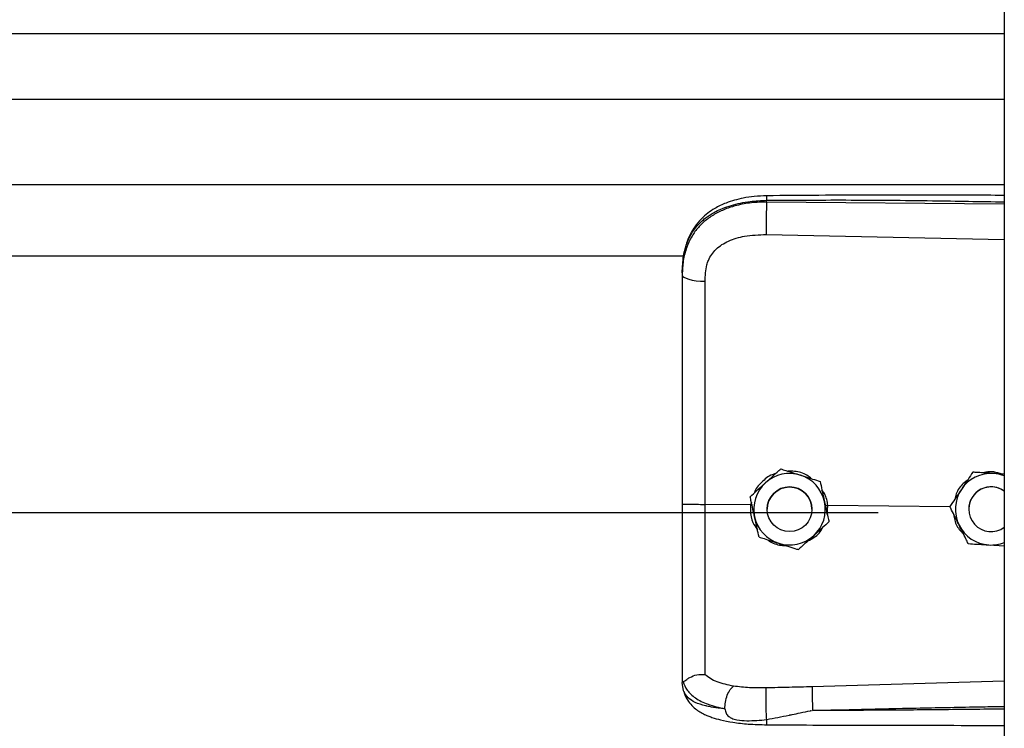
# Model space of a CAD drawing. Header units: inches. Extents: x 170 to 284, y 215 to 248.
# Tile 388 of 656: x 206.297 to 206.533, y 222.378 to 222.547. Entities that reach past the tile are written whole.
import ezdxf

# ---------------------------------------------------------------- set-up
doc = ezdxf.new("R2010")
doc.units = ezdxf.units.IN
doc.header["$LTSCALE"] = 0.25
doc.header["$MEASUREMENT"] = 0
doc.layers.add('RH FRONT OF HOOD', color=7, linetype='Continuous')

msp = doc.modelspace()

# ---------------------------------------------------------------- linework, layer by layer
at = {"layer": 'RH FRONT OF HOOD'}
for p, q in [((206.5326438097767, 224.3332527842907), (206.5326438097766, 220.1328032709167)), ((202.5003237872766, 222.5439166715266), (206.5326438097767, 222.5439166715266)), ((202.5003237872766, 222.5282325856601), (206.5326438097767, 222.5282325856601)), ((202.5003237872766, 222.5078445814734), (206.5326438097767, 222.5078445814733)), ((206.4757965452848, 222.5036329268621), (206.4757965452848, 222.5040442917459)), ((206.5326438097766, 222.5030962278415), (206.4757965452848, 222.5036329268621)), ((206.4757005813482, 222.4958441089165), (206.5326438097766, 222.4946345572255)), ((202.5768719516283, 222.4907689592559), (206.4560926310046, 222.4907689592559)), ((206.4556010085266, 222.4867096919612), (206.4556010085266, 222.48622137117)), ((206.4791715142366, 222.4397777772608), (206.4791715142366, 222.4397761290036)), ((206.5251150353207, 222.4389813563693), (206.5251150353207, 222.4389830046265)), ((206.5261639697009, 222.4389151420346), (206.5251150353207, 222.4389830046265)), ((206.4885896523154, 222.4367771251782), (206.4885896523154, 222.436775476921)), ((206.4719722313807, 222.4311864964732), (206.4610586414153, 222.4312909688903)), ((206.4718638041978, 222.4331217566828), (206.4718638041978, 222.4331201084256)), ((206.4721575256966, 222.4317760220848), (206.4719722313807, 222.4311864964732)), ((206.4719722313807, 222.4311864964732), (206.4719744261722, 222.4311863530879)), ((206.4904099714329, 222.4310099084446), (206.4898619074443, 222.4309558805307)), ((206.4903128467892, 222.428892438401), (206.4904099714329, 222.4310099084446)), ((206.4904099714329, 222.4310099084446), (206.4904116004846, 222.4310099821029)), ((206.5196436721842, 222.4307301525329), (206.4904116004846, 222.4310099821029)), ((202.5304915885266, 222.4293764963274), (206.5024760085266, 222.4293764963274)), ((206.4759317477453, 222.4301192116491), (206.4759317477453, 222.4301184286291)), ((206.4866321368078, 222.4301184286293), (206.4866321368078, 222.4301192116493)), ((206.5196296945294, 222.4307584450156), (206.5196296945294, 222.4307600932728)), ((206.5241434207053, 222.4301192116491), (206.5241434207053, 222.4301184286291)), ((206.4907000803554, 222.4271204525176), (206.4907000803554, 222.4271188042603)), ((206.5289402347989, 222.4215768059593), (206.5326438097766, 222.4213370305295)), ((206.4556010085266, 222.3891683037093), (206.4556010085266, 222.3886395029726)), ((206.4559407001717, 222.3866543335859), (206.4556010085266, 222.3886395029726)), ((206.5326438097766, 222.3889628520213), (206.4867081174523, 222.3876310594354))]:
    msp.add_line(p, q, dxfattribs=at)
at = {"layer": 'RH FRONT OF HOOD', "flags": 128}
msp.add_lwpolyline([(206.4556010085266, 222.48622137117), (206.4557049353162, 222.4859256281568), (206.4560128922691, 222.4856407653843), (206.4565135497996, 222.4853772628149), (206.457188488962, 222.4851448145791), (206.4580128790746, 222.4849519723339), (206.458956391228, 222.4848058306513), (206.4599843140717, 222.4847117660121), (206.4610588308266, 222.4846732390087)], dxfattribs=at)
at = {"layer": 'RH FRONT OF HOOD'}
msp.add_circle((206.4812819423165, 222.4301184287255), 0.005350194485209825, dxfattribs=at)
for centre, radius, start, end in [((206.4812819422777, 222.4301192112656), 0.008560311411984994, 72.32793711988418, 132.3279357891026), ((206.4812819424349, 222.4301192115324), 0.00856031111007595, 12.32793744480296, 72.32793758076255), ((206.5294936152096, 222.4301192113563), 0.008560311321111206, 86.29353550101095, 146.293534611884), ((206.5294936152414, 222.4301192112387), 0.008560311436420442, 68.4076756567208, 86.29353576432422), ((206.4812819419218, 222.4301192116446), 0.008560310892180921, 132.3279357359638, 192.3279369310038), ((206.4812819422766, 222.4301192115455), 0.005350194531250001, 1.112070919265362e-06, 179.9999988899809), ((206.5294936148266, 222.4301192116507), 0.008560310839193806, 146.2935348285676, 206.2935362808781), ((206.5294936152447, 222.4301192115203), 0.005350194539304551, 53.92810144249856, 179.9999986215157), ((206.5294936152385, 222.4301184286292), 0.005350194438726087, 53.92810057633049, 306.0718994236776), ((206.4812819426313, 222.4301192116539), 0.00856031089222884, 312.327935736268, 12.32793693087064), ((206.4812819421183, 222.4301192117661), 0.008560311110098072, 192.3279374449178, 252.3279375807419), ((206.5294936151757, 222.4301192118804), 0.008560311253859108, 206.2935366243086, 266.2935360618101), ((206.4812819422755, 222.4301192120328), 0.008560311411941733, 252.3279371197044, 312.3279357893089), ((206.529493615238, 222.4301192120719), 0.008560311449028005, 266.293535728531, 291.5923243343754)]:
    msp.add_arc(centre, radius, start, end, dxfattribs=at)
for points, knots in [([(206.4556010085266, 222.4867096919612), (206.4556637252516, 222.4880661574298), (206.4557821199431, 222.4906268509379), (206.4567516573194, 222.4941178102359), (206.4580408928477, 222.496529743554), (206.4594047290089, 222.4982324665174), (206.4604876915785, 222.4992758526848), (206.4615466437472, 222.5001043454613), (206.4625360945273, 222.5007642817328), (206.4637704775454, 222.5014593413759), (206.4653644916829, 222.5021850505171), (206.4680282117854, 222.5030930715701), (206.4715633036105, 222.5038530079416), (206.474469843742, 222.5039843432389), (206.4757965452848, 222.5040442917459)], [0, 0, 0, 0, 0.1307156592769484, 0.2467609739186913, 0.3577928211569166, 0.4170971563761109, 0.4791482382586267, 0.5177152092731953, 0.5590896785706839, 0.603294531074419, 0.6633484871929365, 0.7353692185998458, 0.8792082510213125, 0.9999999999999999, 0.9999999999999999, 0.9999999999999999, 0.9999999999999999]), ([(206.4758151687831, 222.505136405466), (206.4748165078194, 222.5050978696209), (206.47292476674, 222.5050248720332), (206.4696157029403, 222.5044964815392), (206.4663881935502, 222.5036025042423), (206.4636413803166, 222.5022982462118), (206.461655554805, 222.5009755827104), (206.4600143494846, 222.4995301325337), (206.4586991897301, 222.4979419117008), (206.4576239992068, 222.4961892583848), (206.4567667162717, 222.494279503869), (206.4560218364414, 222.491760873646), (206.4558064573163, 222.4898232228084), (206.4556874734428, 222.4887527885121)], [0, 0, 0, 0, 0.09774743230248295, 0.1851607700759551, 0.3306121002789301, 0.4364670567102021, 0.5083182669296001, 0.5850061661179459, 0.6719760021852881, 0.730794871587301, 0.8036787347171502, 0.8915444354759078, 1, 1, 1, 1]), ([(206.4758153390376, 222.505120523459), (206.4758141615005, 222.5051245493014), (206.4758101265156, 222.5051383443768), (206.4758049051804, 222.5050234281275), (206.475798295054, 222.5047306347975), (206.4757972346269, 222.5043146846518), (206.4757965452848, 222.5040442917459)], [0, 0, 0, 0, 0.09787641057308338, 0.3353863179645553, 0.5679606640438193, 1, 1, 1, 1]), ([(206.4757965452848, 222.5040442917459), (206.4821023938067, 222.5040836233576), (206.495341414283, 222.5041661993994), (206.5142910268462, 222.5039850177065), (206.5269315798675, 222.5037640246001), (206.5326438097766, 222.5036641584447)], [0, 0, 0, 0, 0.3326703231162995, 0.6984356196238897, 1, 1, 1, 1]), ([(206.5326438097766, 222.5052193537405), (206.5297446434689, 222.5052341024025), (206.5191167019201, 222.5052881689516), (206.5001732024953, 222.5053248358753), (206.4841299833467, 222.5052007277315), (206.4758151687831, 222.505136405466)], [0, 0, 0, 0, 0.1530455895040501, 0.5610439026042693, 0.9999999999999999, 0.9999999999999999, 0.9999999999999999, 0.9999999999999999]), ([(206.4757965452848, 222.5036329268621), (206.474580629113, 222.5035996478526), (206.4721488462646, 222.5035330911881), (206.4688080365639, 222.5029112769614), (206.4658502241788, 222.5019690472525), (206.4633076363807, 222.50075137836), (206.4610761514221, 222.4992059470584), (206.4592044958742, 222.4973647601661), (206.4577235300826, 222.4952344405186), (206.4565479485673, 222.4926652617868), (206.455755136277, 222.4896133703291), (206.4556524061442, 222.4873525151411), (206.4556010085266, 222.48622137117)], [0, 0, 0, 0, 0.1111703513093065, 0.222336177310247, 0.3162781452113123, 0.4102081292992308, 0.5024030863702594, 0.5945790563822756, 0.6845432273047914, 0.774504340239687, 0.8871807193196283, 1, 1, 1, 1]), ([(206.4757965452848, 222.5036329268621), (206.475774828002, 222.5030570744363), (206.4757297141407, 222.5018608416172), (206.4756886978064, 222.4996357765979), (206.4756754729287, 222.4974584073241), (206.4756924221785, 222.496368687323), (206.4757005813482, 222.4958441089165)], [0, 0, 0, 0, 0.2406941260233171, 0.5000000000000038, 0.7593058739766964, 1, 1, 1, 1]), ([(206.4614844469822, 222.4886065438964), (206.4614844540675, 222.488606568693), (206.4615870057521, 222.488965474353), (206.4620821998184, 222.4903716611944), (206.4636182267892, 222.4925743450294), (206.4666852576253, 222.4944775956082), (206.470801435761, 222.4956892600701), (206.4739542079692, 222.4957889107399), (206.4757005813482, 222.4958441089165)], [0, 0, 0, 0, 4.497367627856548e-06, 0.06509473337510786, 0.261670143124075, 0.475310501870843, 0.7093656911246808, 1, 1, 1, 1]), ([(206.4610588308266, 222.4846732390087), (206.4611288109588, 222.4859978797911), (206.4611987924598, 222.4873225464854), (206.4614844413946, 222.4886065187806), (206.4614844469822, 222.4886065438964)], [0, 0, 0, 0, 0.9999804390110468, 0.9999999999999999, 0.9999999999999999, 0.9999999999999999, 0.9999999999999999]), ([(206.4556010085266, 222.48622137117), (206.4556010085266, 222.4825912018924), (206.4556010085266, 222.4753203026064), (206.4556010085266, 222.4642395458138), (206.4556010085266, 222.4530569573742), (206.4556010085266, 222.4420882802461), (206.4556010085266, 222.4348404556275), (206.4556010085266, 222.4313606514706)], [0, 0, 0, 0, 0.2027568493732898, 0.4061035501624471, 0.6088604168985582, 0.8122072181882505, 1, 1, 1, 1]), ([(206.4610586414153, 222.4312909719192), (206.4610586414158, 222.4312909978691), (206.4610587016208, 222.4346773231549), (206.4610587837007, 222.4417240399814), (206.4610588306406, 222.452397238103), (206.4610588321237, 222.4632733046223), (206.4610588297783, 222.4740606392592), (206.4610588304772, 222.4811357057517), (206.4610588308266, 222.4846732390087)], [0, 0, 0, 0, 1.439079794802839e-06, 0.1877923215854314, 0.3908439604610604, 0.59389561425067, 0.7969478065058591, 1, 1, 1, 1]), ([(206.4778922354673, 222.4386127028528), (206.4777570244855, 222.4385825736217), (206.4766052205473, 222.4383259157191), (206.4748479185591, 222.4368671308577), (206.4732291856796, 222.4352575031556), (206.4729013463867, 222.4341491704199), (206.4728680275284, 222.4340365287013)], [0, 0, 0, 0, 0.05931474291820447, 0.5052766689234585, 0.9497204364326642, 1, 1, 1, 1]), ([(206.4755176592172, 222.4364500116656), (206.4764581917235, 222.4373066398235), (206.4777126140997, 222.4384491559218), (206.4788795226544, 222.4395118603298), (206.4791715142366, 222.4397777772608)], [0, 0, 0, 0, 0.7497733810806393, 1, 1, 1, 1]), ([(206.4755176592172, 222.4364478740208), (206.4764581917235, 222.4373045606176), (206.4777126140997, 222.4384471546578), (206.4788795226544, 222.4395101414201), (206.4791715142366, 222.4397761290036)], [0, 0, 0, 0, 0.7497733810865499, 1, 1, 1, 1]), ([(206.4791715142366, 222.4397777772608), (206.4795692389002, 222.4396510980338), (206.4810740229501, 222.4391718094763), (206.4826909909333, 222.4386566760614), (206.483880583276, 222.4382776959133)], [0, 0, 0, 0, 0.2643068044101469, 1, 1, 1, 1]), ([(206.4791715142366, 222.4397761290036), (206.4795692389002, 222.4396493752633), (206.4810740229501, 222.4391698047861), (206.4826909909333, 222.4386545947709), (206.483880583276, 222.4382755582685)], [0, 0, 0, 0, 0.2643068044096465, 1, 1, 1, 1]), ([(206.4865420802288, 222.4374296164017), (206.4861853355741, 222.4377196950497), (206.4850217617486, 222.4386658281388), (206.4829702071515, 222.439233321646), (206.4814006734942, 222.4392371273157), (206.480864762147, 222.4392384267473)], [0, 0, 0, 0, 0.2255168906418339, 0.7355556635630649, 1, 1, 1, 1]), ([(206.483880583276, 222.4382776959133), (206.4840669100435, 222.4382183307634), (206.4855242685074, 222.43775400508), (206.4871223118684, 222.4372447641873), (206.4884466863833, 222.4368226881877), (206.4885896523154, 222.4367771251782)], [0, 0, 0, 0, 0.1156468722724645, 0.9045342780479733, 0.9999999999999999, 0.9999999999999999, 0.9999999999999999, 0.9999999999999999]), ([(206.483880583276, 222.4382755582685), (206.4840669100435, 222.4382161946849), (206.4855242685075, 222.4377518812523), (206.4871223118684, 222.4372428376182), (206.4884466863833, 222.4368210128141), (206.4885896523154, 222.436775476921)], [0, 0, 0, 0, 0.1156468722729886, 0.9045342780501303, 1, 1, 1, 1]), ([(206.5251150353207, 222.4389830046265), (206.5247352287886, 222.4384137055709), (206.5239666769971, 222.4372617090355), (206.5230305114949, 222.4358583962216), (206.5224945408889, 222.4350549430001), (206.522372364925, 222.4348717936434)], [0, 0, 0, 0, 0.4299704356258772, 0.8700602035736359, 1, 1, 1, 1]), ([(206.5251150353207, 222.4389813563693), (206.5247352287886, 222.4384119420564), (206.5239666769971, 222.437259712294), (206.5230305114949, 222.4358562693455), (206.5224945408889, 222.4350528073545), (206.522372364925, 222.4348696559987)], [0, 0, 0, 0, 0.42997043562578, 0.8700602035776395, 0.9999999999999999, 0.9999999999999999, 0.9999999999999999, 0.9999999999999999]), ([(206.5300469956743, 222.4386616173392), (206.5287774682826, 222.4387438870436), (206.5270842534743, 222.4388536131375), (206.5255091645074, 222.4389557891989), (206.5251150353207, 222.4389813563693)], [0, 0, 0, 0, 0.749773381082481, 1, 1, 1, 1]), ([(206.5321185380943, 222.4385295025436), (206.5314576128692, 222.4387295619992), (206.5301872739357, 222.4391140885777), (206.5286240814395, 222.4391389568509), (206.5278441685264, 222.4388768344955), (206.5276683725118, 222.4388177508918)], [0, 0, 0, 0, 0.4565421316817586, 0.8775020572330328, 1, 1, 1, 1]), ([(206.5326438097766, 222.4384934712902), (206.5320008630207, 222.4385350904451), (206.5311420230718, 222.4385906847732), (206.5302669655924, 222.4386473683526), (206.5300469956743, 222.4386616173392)], [0, 0, 0, 0, 0.7486223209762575, 1, 1, 1, 1]), ([(206.4718638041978, 222.4331217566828), (206.4723697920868, 222.4335826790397), (206.4733936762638, 222.4345153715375), (206.4746408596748, 222.4356513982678), (206.4753548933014, 222.4363017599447), (206.4755176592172, 222.4364500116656)], [0, 0, 0, 0, 0.4299704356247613, 0.8700602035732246, 1, 1, 1, 1]), ([(206.4718638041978, 222.4331201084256), (206.4723697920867, 222.4335809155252), (206.4733936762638, 222.434513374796), (206.4746408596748, 222.4356492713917), (206.4753548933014, 222.436299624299), (206.4755176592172, 222.4364478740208)], [0, 0, 0, 0, 0.4299704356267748, 0.8700602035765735, 1, 1, 1, 1]), ([(206.4885896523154, 222.4367771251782), (206.4887357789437, 222.4361085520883), (206.4890314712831, 222.434755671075), (206.4893916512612, 222.433107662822), (206.489597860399, 222.4321641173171), (206.4896448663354, 222.4319490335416)], [0, 0, 0, 0, 0.4299704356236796, 0.8700602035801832, 1, 1, 1, 1]), ([(206.4885896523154, 222.436775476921), (206.4887357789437, 222.4361067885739), (206.4890314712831, 222.4347536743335), (206.4893916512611, 222.4331055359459), (206.4895978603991, 222.4321619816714), (206.4896448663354, 222.4319468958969)], [0, 0, 0, 0, 0.4299704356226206, 0.8700602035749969, 1, 1, 1, 1]), ([(206.5237730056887, 222.4369713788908), (206.5234534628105, 222.4367533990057), (206.5223000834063, 222.4359666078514), (206.5212067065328, 222.4343659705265), (206.5209088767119, 222.4329612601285), (206.5208207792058, 222.4325457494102)], [0, 0, 0, 0, 0.2125142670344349, 0.7670631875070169, 1, 1, 1, 1]), ([(206.4904116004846, 222.4310099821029), (206.4904115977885, 222.4310100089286), (206.4903135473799, 222.4319855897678), (206.4900534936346, 222.433377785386), (206.4892489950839, 222.4344672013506), (206.489029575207, 222.4347643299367)], [0, 0, 0, 0, 1.999769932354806e-05, 0.7272642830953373, 1, 1, 1, 1]), ([(206.522372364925, 222.4348717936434), (206.5216663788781, 222.4338134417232), (206.5207247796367, 222.432401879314), (206.5198488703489, 222.4310886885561), (206.5196296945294, 222.4307600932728)], [0, 0, 0, 0, 0.7497733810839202, 1, 1, 1, 1]), ([(206.522372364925, 222.4348696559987), (206.5216663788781, 222.4338113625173), (206.5207247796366, 222.4323998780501), (206.5198488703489, 222.4310869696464), (206.5196296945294, 222.4307584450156)], [0, 0, 0, 0, 0.7497733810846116, 1, 1, 1, 1]), ([(206.4556010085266, 222.4313606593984), (206.4556010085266, 222.4283233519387), (206.4556010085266, 222.4221479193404), (206.4556010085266, 222.4133609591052), (206.4556010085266, 222.4051943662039), (206.4556010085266, 222.3986143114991), (206.4556010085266, 222.3932296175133), (206.4556010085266, 222.3905291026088), (206.4556010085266, 222.3891683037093)], [0, 0, 0, 0, 0.1870908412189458, 0.3803918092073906, 0.5558755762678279, 0.7364481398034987, 0.8671952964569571, 1, 1, 1, 1]), ([(206.4610588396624, 222.3906003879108), (206.461058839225, 222.3908630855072), (206.4610588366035, 222.3924375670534), (206.4610588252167, 222.3958689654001), (206.4610587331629, 222.401470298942), (206.4610584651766, 222.4079101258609), (206.4610581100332, 222.4151361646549), (206.461057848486, 222.4230110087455), (206.4610578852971, 222.4285389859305), (206.4610579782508, 222.4312909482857), (206.4610579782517, 222.4312909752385)], [0, 0, 0, 0, 0.03155846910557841, 0.1891461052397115, 0.3467338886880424, 0.5043277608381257, 0.6619226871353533, 0.8309600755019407, 0.9999983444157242, 1, 1, 1, 1]), ([(206.4729190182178, 222.4282915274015), (206.4726473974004, 222.4295344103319), (206.4722851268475, 222.4311920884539), (206.4719481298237, 222.4327342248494), (206.4718638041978, 222.4331201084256)], [0, 0, 0, 0, 0.7497733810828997, 1, 1, 1, 1]), ([(206.4719744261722, 222.4311863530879), (206.4719406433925, 222.4307325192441), (206.4718338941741, 222.4292984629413), (206.4722505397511, 222.4271359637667), (206.4732020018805, 222.4257795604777), (206.4735884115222, 222.4252286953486)], [0, 0, 0, 0, 0.2156616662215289, 0.6814629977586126, 1, 1, 1, 1]), ([(206.4896448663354, 222.4319490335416), (206.4899164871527, 222.4307061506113), (206.4902787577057, 222.4290484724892), (206.4906157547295, 222.4275063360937), (206.4907000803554, 222.4271204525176)], [0, 0, 0, 0, 0.7497733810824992, 1, 1, 1, 1]), ([(206.4896448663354, 222.4319468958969), (206.4899164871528, 222.4307040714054), (206.4902787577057, 222.4290464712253), (206.4906157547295, 222.427504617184), (206.4907000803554, 222.4271188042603)], [0, 0, 0, 0, 0.7497733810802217, 1, 1, 1, 1]), ([(206.5218189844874, 222.4263272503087), (206.5217323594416, 222.4265025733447), (206.5210548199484, 222.4278738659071), (206.5203118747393, 222.4293776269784), (206.5196961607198, 222.430623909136), (206.5196296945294, 222.4307584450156)], [0, 0, 0, 0, 0.1156468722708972, 0.9045342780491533, 1, 1, 1, 1]), ([(206.520565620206, 222.428864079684), (206.5206141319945, 222.4284021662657), (206.5207607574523, 222.4270060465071), (206.5216064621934, 222.4254095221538), (206.5225405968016, 222.4246010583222), (206.5227700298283, 222.4244024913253)], [0, 0, 0, 0, 0.2716700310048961, 0.8211147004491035, 1, 1, 1, 1]), ([(206.4739742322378, 222.423463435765), (206.4738281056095, 222.4241320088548), (206.4735324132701, 222.4254848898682), (206.473172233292, 222.4271328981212), (206.4729660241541, 222.4280764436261), (206.4729190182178, 222.4282915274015)], [0, 0, 0, 0, 0.4299704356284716, 0.8700602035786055, 1, 1, 1, 1]), ([(206.4907000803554, 222.4271188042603), (206.4901940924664, 222.4266578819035), (206.4891702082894, 222.4257251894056), (206.4879230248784, 222.4245891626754), (206.4872089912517, 222.4239388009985), (206.4870462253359, 222.4237905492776)], [0, 0, 0, 0, 0.4299704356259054, 0.8700602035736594, 0.9999999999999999, 0.9999999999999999, 0.9999999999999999, 0.9999999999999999]), ([(206.5240082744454, 222.4218965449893), (206.5238233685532, 222.4222707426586), (206.5231237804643, 222.4236865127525), (206.5223720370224, 222.4252079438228), (206.5218189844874, 222.4263272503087)], [0, 0, 0, 0, 0.2643068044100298, 1, 1, 1, 1]), ([(206.485689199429, 222.4225546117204), (206.4861979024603, 222.4228166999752), (206.4876041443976, 222.4235412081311), (206.4888446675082, 222.424772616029), (206.4892239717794, 222.4257523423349), (206.4892370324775, 222.4257860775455)], [0, 0, 0, 0, 0.3536960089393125, 0.9777456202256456, 0.9999999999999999, 0.9999999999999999, 0.9999999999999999, 0.9999999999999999]), ([(206.4739742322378, 222.423463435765), (206.4743719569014, 222.4233366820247), (206.4758767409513, 222.4228571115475), (206.4774937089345, 222.4223419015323), (206.4786833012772, 222.4219628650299)], [0, 0, 0, 0, 0.2643068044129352, 1, 1, 1, 1]), ([(206.4761328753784, 222.4227755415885), (206.476212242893, 222.4227088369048), (206.477085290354, 222.4219750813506), (206.478655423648, 222.4214959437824), (206.4800899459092, 222.4214114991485), (206.4804875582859, 222.4213880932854)], [0, 0, 0, 0, 0.06740964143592, 0.7415101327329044, 1, 1, 1, 1]), ([(206.4786833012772, 222.4219628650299), (206.4788696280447, 222.4219035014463), (206.4803269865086, 222.4214391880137), (206.4819250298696, 222.4209301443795), (206.4832494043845, 222.4205083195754), (206.4833923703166, 222.4204627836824)], [0, 0, 0, 0, 0.1156468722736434, 0.9045342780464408, 0.9999999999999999, 0.9999999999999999, 0.9999999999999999, 0.9999999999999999]), ([(206.4870462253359, 222.4237905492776), (206.4861056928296, 222.4229339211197), (206.4848512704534, 222.4217914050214), (206.4836843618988, 222.4207287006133), (206.4833923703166, 222.4204627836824)], [0, 0, 0, 0, 0.749773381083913, 1, 1, 1, 1]), ([(206.5240082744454, 222.4218965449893), (206.5246912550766, 222.4218522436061), (206.5260732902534, 222.4217625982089), (206.5277567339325, 222.4216534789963), (206.5287205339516, 222.4215910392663), (206.5289402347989, 222.4215768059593)], [0, 0, 0, 0, 0.4299704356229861, 0.8700602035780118, 1, 1, 1, 1]), ([(206.4556010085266, 222.3891683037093), (206.4556010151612, 222.3891670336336), (206.4556010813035, 222.3891543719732), (206.4556082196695, 222.389050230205), (206.455706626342, 222.3889718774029), (206.4557943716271, 222.3889020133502)], [0, 0, 0, 0, 0.01193493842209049, 0.1189819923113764, 1, 1, 1, 1]), ([(206.4557938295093, 222.3889177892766), (206.4560694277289, 222.3881958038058), (206.4566354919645, 222.3867128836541), (206.4586883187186, 222.3848796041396), (206.4616765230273, 222.3833215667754), (206.464403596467, 222.382698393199), (206.4658034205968, 222.3823785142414)], [0, 0, 0, 0, 0.2305257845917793, 0.473487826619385, 0.7297379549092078, 1, 1, 1, 1]), ([(206.455798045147, 222.3889179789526), (206.455847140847, 222.3889094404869), (206.4559479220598, 222.3888919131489), (206.456239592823, 222.3890781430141), (206.4567050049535, 222.3894089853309), (206.4575812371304, 222.3899890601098), (206.4590604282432, 222.3906071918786), (206.4604012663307, 222.3906032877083), (206.4610587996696, 222.390601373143)], [0, 0, 0, 0, 0.1136768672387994, 0.2333502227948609, 0.3620694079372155, 0.5019163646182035, 0.7557448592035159, 0.9999999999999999, 0.9999999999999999, 0.9999999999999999, 0.9999999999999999]), ([(206.4678930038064, 222.3877763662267), (206.4665194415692, 222.3880642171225), (206.4644350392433, 222.3885010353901), (206.4622592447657, 222.3895417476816), (206.4614602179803, 222.3902470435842), (206.4610588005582, 222.3906013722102)], [0, 0, 0, 0, 0.4901989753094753, 0.7438846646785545, 1, 1, 1, 1]), ([(206.4658023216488, 222.3823767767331), (206.4652560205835, 222.3824338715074), (206.4639510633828, 222.3825702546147), (206.4625522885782, 222.3827983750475), (206.4615973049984, 222.3829922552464), (206.460363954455, 222.3832700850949), (206.4586776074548, 222.3838363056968), (206.4568578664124, 222.3849618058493), (206.4562523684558, 222.3860791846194), (206.4559407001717, 222.3866543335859)], [0, 0, 0, 0, 0.1091879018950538, 0.260818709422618, 0.3077983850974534, 0.3355235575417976, 0.5627886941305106, 0.7749539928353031, 1, 1, 1, 1]), ([(206.4559576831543, 222.3866082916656), (206.4561466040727, 222.3860213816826), (206.4565013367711, 222.3849193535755), (206.4575144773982, 222.383500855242), (206.4586435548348, 222.3824248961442), (206.4597908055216, 222.3816280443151), (206.4608379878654, 222.3810716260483), (206.4617808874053, 222.3806594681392), (206.4630263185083, 222.3801931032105), (206.4649712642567, 222.3796325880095), (206.4678503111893, 222.3790710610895), (206.4715839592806, 222.3786487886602), (206.4743653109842, 222.3785813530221), (206.475853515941, 222.378545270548)], [0, 0, 0, 0, 0.09843102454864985, 0.1848217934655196, 0.2573083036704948, 0.3158871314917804, 0.3722739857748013, 0.4121400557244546, 0.4615923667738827, 0.5575876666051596, 0.6828759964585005, 0.8303179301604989, 1, 1, 1, 1]), ([(206.4658034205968, 222.3823785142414), (206.4658283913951, 222.3829087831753), (206.4658802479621, 222.3840099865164), (206.4663561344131, 222.3856718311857), (206.4670601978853, 222.3870580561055), (206.4676223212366, 222.3875428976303), (206.4678930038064, 222.3877763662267)], [0, 0, 0, 0, 0.2407679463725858, 0.5000000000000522, 0.7592320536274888, 1, 1, 1, 1]), ([(206.4757224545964, 222.3873689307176), (206.474370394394, 222.3873616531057), (206.4716683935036, 222.3873471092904), (206.4691617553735, 222.3876315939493), (206.467909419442, 222.3877737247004)], [0, 0, 0, 0, 0.5003922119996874, 1, 1, 1, 1]), ([(206.4758078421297, 222.37979844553), (206.4757918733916, 222.3800390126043), (206.4757581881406, 222.3805464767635), (206.4757133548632, 222.3815566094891), (206.4756763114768, 222.3827440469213), (206.4756535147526, 222.3840159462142), (206.4756483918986, 222.3852194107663), (206.4756608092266, 222.386215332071), (206.4756859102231, 222.3869546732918), (206.4757107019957, 222.3872357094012), (206.4757224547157, 222.3873689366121)], [0, 0, 0, 0, 0.1098512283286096, 0.2317256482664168, 0.3631776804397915, 0.5000000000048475, 0.6368223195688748, 0.7682743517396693, 0.8901487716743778, 1, 1, 1, 1]), ([(206.4867081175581, 222.3876310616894), (206.4848769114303, 222.3875830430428), (206.4812143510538, 222.3874870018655), (206.4775531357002, 222.3874082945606), (206.4757224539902, 222.3873689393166)], [0, 0, 0, 0, 0.4999797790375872, 1, 1, 1, 1]), ([(206.4867079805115, 222.3876310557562), (206.4867004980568, 222.3873922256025), (206.4866889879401, 222.3870248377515), (206.4866902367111, 222.3861629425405), (206.4866976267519, 222.3853881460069), (206.4867120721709, 222.3845276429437), (206.4867378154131, 222.3833681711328), (206.4867654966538, 222.3825247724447), (206.4867834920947, 222.3819764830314)], [0, 0, 0, 0, 0.2394508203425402, 0.3683426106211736, 0.4999696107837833, 0.6316010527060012, 0.7605056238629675, 1, 1, 1, 1]), ([(206.4658025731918, 222.3823735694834), (206.4658771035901, 222.3820032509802), (206.4659810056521, 222.381486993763), (206.4663527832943, 222.3808896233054), (206.4667734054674, 222.3804567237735), (206.4675771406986, 222.3800122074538), (206.4690544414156, 222.3796506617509), (206.4718152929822, 222.3794105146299), (206.4742120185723, 222.3796433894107), (206.4758078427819, 222.3797984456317)], [0, 0, 0, 0, 0.1001269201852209, 0.139585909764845, 0.1897135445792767, 0.2582342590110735, 0.3697357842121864, 0.5803479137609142, 1, 1, 1, 1]), ([(206.4758078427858, 222.3797984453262), (206.4775872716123, 222.3801453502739), (206.4793748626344, 222.3804938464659), (206.4811928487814, 222.3808611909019), (206.4812638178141, 222.3808755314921), (206.4814988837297, 222.3809230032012), (206.4823670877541, 222.3810994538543), (206.4840074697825, 222.3814146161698), (206.485540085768, 222.381777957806), (206.4864391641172, 222.3819379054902), (206.4865162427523, 222.3819516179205)], [0, 0, 0, 0, 0.5022751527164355, 0.5045790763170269, 0.5086566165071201, 0.522130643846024, 0.5703313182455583, 0.7514263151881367, 0.9786895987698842, 1, 1, 1, 1]), ([(206.4867837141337, 222.3819741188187), (206.4906837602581, 222.3820733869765), (206.4989538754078, 222.3822838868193), (206.512065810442, 222.3825660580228), (206.523013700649, 222.3827786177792), (206.5300298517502, 222.3829066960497), (206.5322048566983, 222.3829447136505), (206.5326438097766, 222.3829523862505)], [0, 0, 0, 0, 0.2551597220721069, 0.5410705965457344, 0.8577348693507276, 0.9712884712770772, 1, 1, 1, 1]), ([(206.5326438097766, 222.3823073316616), (206.5300461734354, 222.382275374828), (206.5249801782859, 222.3822130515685), (206.5174160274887, 222.382132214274), (206.5097638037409, 222.3820629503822), (206.5020057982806, 222.3820113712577), (206.494283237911, 222.3819783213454), (206.4892463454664, 222.3819754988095), (206.4867837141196, 222.3819741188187)], [0, 0, 0, 0, 0.1699411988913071, 0.3314248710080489, 0.4948424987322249, 0.670531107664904, 0.8389164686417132, 1, 1, 1, 1]), ([(206.4758535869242, 222.3785671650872), (206.4758528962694, 222.3785602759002), (206.4758463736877, 222.378495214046), (206.4758354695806, 222.378684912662), (206.4758213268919, 222.3790117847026), (206.475812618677, 222.3794443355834), (206.475808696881, 222.3797351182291), (206.4758078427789, 222.3797984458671)], [0, 0, 0, 0, 0.03436729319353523, 0.3245665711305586, 0.621014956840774, 0.9174633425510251, 1, 1, 1, 1]), ([(206.4758535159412, 222.3785452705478), (206.4800486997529, 222.3785236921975), (206.4890236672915, 222.3784775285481), (206.5033660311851, 222.3784359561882), (206.5181010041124, 222.3784117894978), (206.5280558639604, 222.3784082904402), (206.5326438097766, 222.3784066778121)], [0, 0, 0, 0, 0.2216322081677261, 0.4741489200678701, 0.7576483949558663, 1, 1, 1, 1])]:
    msp.add_open_spline(points, degree=3, knots=knots, dxfattribs=at)
msp.add_open_spline([(206.4556010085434, 222.4313606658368), (206.4556821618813, 222.4313517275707), (206.4558444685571, 222.4313338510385), (206.4570972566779, 222.4313111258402), (206.4588947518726, 222.431294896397), (206.4603369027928, 222.4312922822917), (206.461057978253, 222.431290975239)], degree=3, dxfattribs=at)

doc.saveas('drawing.dxf')
